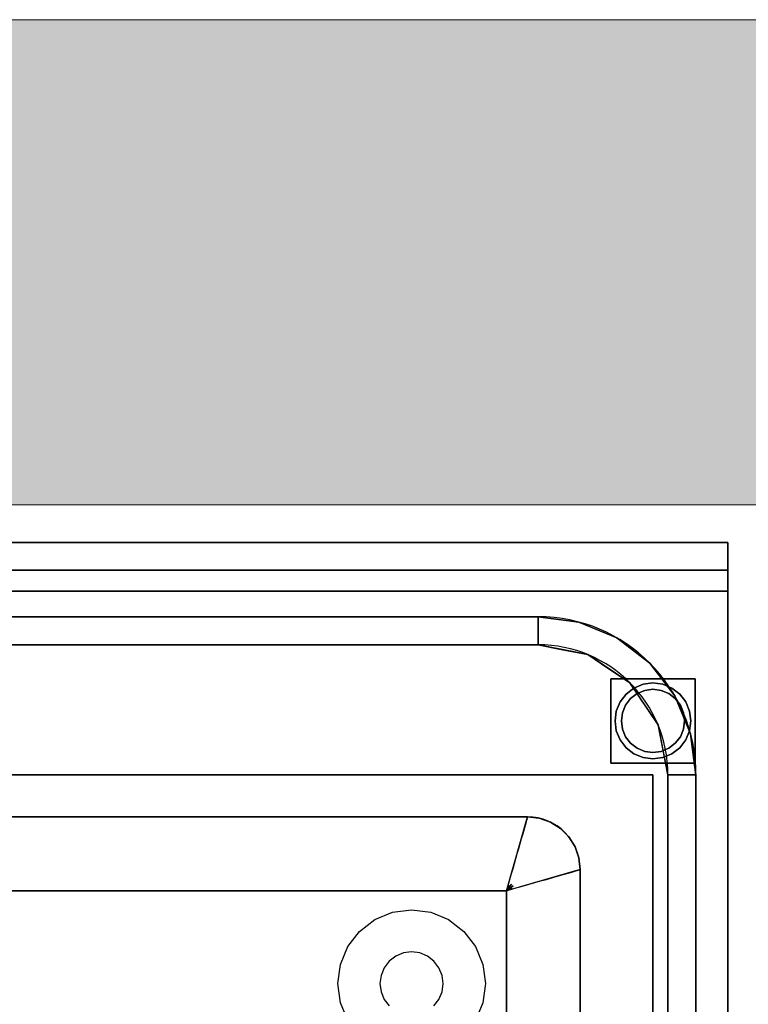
# Model space of a CAD drawing. Extents: x 3940905 to 4145695, y 925352 to 1109797.
# Tile 298 of 656: x 3980240 to 3980586, y 1101842 to 1102308. Entities that reach past the tile are written whole.
import ezdxf

# ---------------------------------------------------------------- set-up
doc = ezdxf.new("R2010")
doc.units = 0
doc.header["$LTSCALE"] = 750
doc.header["$MEASUREMENT"] = 0
for name, color, linetype, lineweight in [('CKD Equipments', 252, 'CONTINUOUS', 0), ('HATCH', 7, 'CONTINUOUS', 0), ('wall', 7, 'CONTINUOUS', 25)]:
    doc.layers.add(name, color=color, linetype=linetype, lineweight=lineweight)

msp = doc.modelspace()

# ---------------------------------------------------------------- hatches: boundary and pattern name
at = {"layer": 'HATCH'}
h = msp.add_hatch(color=8, dxfattribs=at)
h.dxf.hatch_style = 1
h.paths.add_polyline_path([(3989564.19, 1102308.44), (3976969.19, 1102308.44), (3976969.19, 1088263.44), (3976839.19, 1088263.44), (3976839.19, 1074300.44), (3977002.19, 1074300.44), (3977002.19, 1067776.41), (3977459.19, 1067776.41), (3977459.19, 1072350.44), (3977459.19, 1074463.44), (3977069.19, 1074463.44), (3977069.19, 1088033.46), (3977194.19, 1088033.43), (3977194.19, 1102078.44), (3989564.19, 1102078.44)])

# ---------------------------------------------------------------- linework, layer by layer
at = {"layer": 'CKD Equipments', "color": 4, "lineweight": -2, "ltscale": 0.2}
for p, q in [((3979576.07, 1102060.53), (3980576.07, 1102060.53)), ((3980576.07, 1102060.53), (3980576.07, 1101360.53)), ((3979576.07, 1102047.53), (3980576.07, 1102047.53)), ((3979666.07, 1102025.41), (3980486.07, 1102025.41)), ((3980486.07, 1102012.13), (3979666.07, 1102012.13)), ((3980547.68, 1101450.53), (3980547.68, 1101950.53)), ((3980560.96, 1101950.53), (3980560.96, 1101450.53)), ((3979671.07, 1101930.53), (3980481.07, 1101930.53)), ((3980506.07, 1101905.53), (3980506.07, 1101455.53)), ((3980471.07, 1101895.53), (3979681.07, 1101895.53)), ((3980471.07, 1101465.53), (3980471.07, 1101895.53))]:
    msp.add_line(p, q, dxfattribs=at)
for centre, radius in [((3980486.07, 1101950.53), 74.89), ((3980486.07, 1101950.53), 61.61), ((3980481.07, 1101905.53), 25)]:
    msp.add_arc(centre, radius, 0, 90, dxfattribs=at)
for points, invisible_edges in [([(3980076.07, 1101991.03, 850), (3980072.19, 1101990.52, 850), (3979576.07, 1102060.53, 850), (3980576.07, 1102060.53, 850)], 10), ([(3980576.07, 1102060.53, 850), (3980079.95, 1101990.52, 850), (3980076.07, 1101991.03, 850)], 13), ([(3980083.57, 1101989.02, 850), (3980079.95, 1101990.52, 850), (3980576.07, 1102060.53, 850)], 14), ([(3980086.68, 1101986.63, 850), (3980083.57, 1101989.02, 850), (3980576.07, 1102060.53, 850)], 14), ([(3980089.06, 1101983.53, 850), (3980086.68, 1101986.63, 850), (3980576.07, 1102060.53, 850)], 14), ([(3980089.06, 1101983.53, 850), (3980576.07, 1102060.53, 850), (3980540.57, 1101950.53, 850), (3980090.56, 1101979.91, 850)], 7), ([(3980576.07, 1101360.53, 850), (3980540.57, 1101396.03, 850), (3980540.57, 1101950.53, 850), (3980576.07, 1102060.53, 850)], 5), ([(3980576.07, 1102046.19, 905), (3980576.07, 1102044.6, 902.93), (3980576.07, 1102060.53, 850)], 14), ([(3980576.07, 1102047.19, 907.41), (3980576.07, 1102046.19, 905), (3980576.07, 1102060.53, 850)], 14), ([(3980576.07, 1102060.53, 1000), (3980576.07, 1102047.53, 1000), (3980576.07, 1102047.53, 910), (3980576.07, 1102060.53, 850)], 4), ([(3980576.07, 1102047.53, 910), (3980576.07, 1102047.19, 907.41), (3980576.07, 1102060.53, 850)], 14), ([(3980576.07, 1102037.53, 900), (3980576.07, 1101360.53, 900), (3980576.07, 1101360.53, 850), (3980576.07, 1102060.53, 850)], 8), ([(3980576.07, 1102042.53, 901.34), (3980576.07, 1102040.12, 900.34), (3980576.07, 1102060.53, 850)], 14), ([(3980576.07, 1102060.53, 850), (3980576.07, 1102040.12, 900.34), (3980576.07, 1102037.53, 900)], 13), ([(3980576.07, 1102042.53, 901.34), (3980576.07, 1102060.53, 850), (3980576.07, 1102044.6, 902.93)], 3), ([(3980576.07, 1102047.19, 907.41), (3980576.07, 1102047.53, 910), (3979576.07, 1102047.53, 910), (3979576.07, 1102047.19, 907.41)], 8), ([(3979576.07, 1102046.19, 905), (3980576.07, 1102046.19, 905), (3980576.07, 1102047.19, 907.41), (3979576.07, 1102047.19, 907.41)], 5), ([(3980576.07, 1102046.19, 905), (3979576.07, 1102046.19, 905), (3979576.07, 1102044.6, 902.93), (3980576.07, 1102044.6, 902.93)], 5), ([(3980576.07, 1102044.6, 902.93), (3979576.07, 1102044.6, 902.93), (3979576.07, 1102042.53, 901.34), (3980576.07, 1102042.53, 901.34)], 5), ([(3979576.07, 1102040.12, 900.34), (3980576.07, 1102040.12, 900.34), (3980576.07, 1102042.53, 901.34), (3979576.07, 1102042.53, 901.34)], 5), ([(3979576.07, 1102037.53, 900), (3980576.07, 1102037.53, 900), (3980576.07, 1102040.12, 900.34), (3979576.07, 1102040.12, 900.34)], 4), ([(3979666.07, 1102025.41, 900), (3980486.07, 1102025.41, 900), (3980576.07, 1102037.53, 900), (3979576.07, 1102037.53, 900)], 10), ([(3980486.07, 1102025.41, 900), (3980505.45, 1102022.86, 900), (3980576.07, 1102037.53, 900)], 14), ([(3980505.45, 1102022.86, 900), (3980523.51, 1102015.38, 900), (3980576.07, 1102037.53, 900)], 14), ([(3980523.51, 1102015.38, 900), (3980539.02, 1102003.48, 900), (3980576.07, 1102037.53, 900)], 14), ([(3980550.93, 1101987.97, 900), (3980576.07, 1102037.53, 900), (3980539.02, 1102003.48, 900)], 3), ([(3980576.07, 1102037.53, 900), (3980550.93, 1101987.97, 900), (3980558.41, 1101969.91, 900)], 13), ([(3980558.41, 1101969.91, 900), (3980560.96, 1101950.53, 900), (3980576.07, 1102037.53, 900)], 14), ([(3980576.07, 1102037.53, 900), (3980560.96, 1101950.53, 900), (3980560.96, 1101450.53, 900), (3980576.07, 1101360.53, 900)], 5), ([(3980497.86, 1102009.79, 890), (3980486.07, 1102025.41, 900), (3980486.07, 1102012.13, 890)], 1), ([(3980497.86, 1102009.79, 890), (3980505.45, 1102022.86, 900), (3980486.07, 1102025.41, 900)], 13), ([(3980497.86, 1102009.79, 890), (3980509.65, 1102007.44, 890), (3980505.45, 1102022.86, 900)], 14), ([(3980523.51, 1102015.38, 900), (3980505.45, 1102022.86, 900), (3980509.65, 1102007.44, 890)], 14), ([(3980523.51, 1102015.38, 900), (3980509.65, 1102007.44, 890), (3980519.64, 1102000.77, 890)], 13), ([(3980523.51, 1102015.38, 900), (3980519.64, 1102000.77, 890), (3980539.02, 1102003.48, 900)], 3), ([(3980076.07, 1101991.03, 890), (3980079.95, 1101990.52, 890), (3980486.07, 1102012.13, 890), (3979666.07, 1102012.13, 890)], 10), ([(3980486.07, 1102012.13, 890), (3980079.95, 1101990.52, 890), (3980083.57, 1101989.02, 890)], 13), ([(3980486.07, 1102012.13, 890), (3980083.57, 1101989.02, 890), (3980086.68, 1101986.63, 890)], 13), ([(3980486.07, 1102012.13, 890), (3980086.68, 1101986.63, 890), (3980089.06, 1101983.53, 890)], 13), ([(3980089.06, 1101983.53, 890), (3980090.56, 1101979.91, 890), (3980486.07, 1102012.13, 890)], 14), ([(3980486.07, 1102012.13, 890), (3980090.56, 1101979.91, 890), (3980091.07, 1101976.03, 890), (3980481.07, 1101930.53, 890)], 13), ([(3980486.07, 1102012.13, 890), (3980481.07, 1101930.53, 890), (3980486.64, 1101929.9, 890), (3980509.65, 1102007.44, 890)], 5), ([(3980509.65, 1102007.44, 890), (3980486.64, 1101929.9, 890), (3980529.63, 1101994.09, 890)], 3), ([(3980529.63, 1101994.09, 890), (3980539.02, 1102003.48, 900), (3980519.64, 1102000.77, 890)], 3), ([(3980536.31, 1101984.1, 890), (3980539.02, 1102003.48, 900), (3980529.63, 1101994.09, 890)], 3), ([(3980539.02, 1102003.48, 900), (3980536.31, 1101984.1, 890), (3980550.93, 1101987.97, 900)], 3), ([(3980491.92, 1101928.05, 890), (3980542.99, 1101974.1, 890), (3980529.63, 1101994.09, 890), (3980486.64, 1101929.9, 890)], 5), ([(3980557.96, 1101980.69, 5), (3980540.57, 1101994.03, 5), (3980535.91, 1101993.41, 5), (3980524.98, 1101985.03, 5)], 13), ([(3980553.3, 1101988.75, 0), (3980556.16, 1101985.03, 0), (3980524.98, 1101985.03, 0), (3980540.57, 1101994.03, 0)], 14), ([(3980524.98, 1101985.03, 0), (3980535.91, 1101993.41, 0), (3980540.57, 1101994.03, 0)], 13), ([(3980540.57, 1101994.03, 0), (3980535.91, 1101993.41, 0), (3980535.91, 1101993.41, 5), (3980540.57, 1101994.03, 5)], 10), ([(3980557.96, 1101980.69, 5), (3980556.16, 1101985.03, 5), (3980553.3, 1101988.75, 5), (3980540.57, 1101994.03, 5)], 12), ([(3980549.57, 1101991.62, 5), (3980545.23, 1101993.41, 5), (3980540.57, 1101994.03, 5), (3980553.3, 1101988.75, 5)], 4), ([(3980540.57, 1101994.03, 0), (3980545.23, 1101993.41, 0), (3980549.57, 1101991.62, 0), (3980553.3, 1101988.75, 0)], 8), ([(3980540.57, 1101994.03, 5), (3980545.23, 1101993.41, 5), (3980545.23, 1101993.41, 0), (3980540.57, 1101994.03, 0)], 10), ([(3980535.91, 1101993.41, 5), (3980531.57, 1101991.62, 5), (3980527.84, 1101988.75, 5), (3980524.98, 1101985.03, 5)], 8), ([(3980527.84, 1101988.75, 0), (3980531.57, 1101991.62, 0), (3980535.91, 1101993.41, 0), (3980524.98, 1101985.03, 0)], 4), ([(3980525.57, 1101976.03, 5), (3980526.08, 1101979.91, 5), (3980527.58, 1101983.53, 5), (3980540.57, 1101991.03, 5)], 12), ([(3980533.07, 1101989.02, 5), (3980536.69, 1101990.52, 5), (3980540.57, 1101991.03, 5), (3980527.58, 1101983.53, 5)], 12), ([(3980531.57, 1101991.62, 0), (3980527.84, 1101988.75, 0), (3980527.84, 1101988.75, 5), (3980531.57, 1101991.62, 5)], 10), ([(3980535.91, 1101993.41, 0), (3980531.57, 1101991.62, 0), (3980531.57, 1101991.62, 5), (3980535.91, 1101993.41, 5)], 10), ([(3980536.69, 1101990.52, 75), (3980533.07, 1101989.02, 75), (3980540.57, 1101991.03, 75)], 2), ([(3980536.69, 1101990.52, 75), (3980536.69, 1101990.52, 5), (3980533.07, 1101989.02, 5), (3980533.07, 1101989.02, 75)], 5), ([(3980536.69, 1101990.52, 5), (3980536.69, 1101990.52, 75), (3980540.57, 1101991.03, 75), (3980540.57, 1101991.03, 5)], 5), ([(3980544.45, 1101990.52, 75), (3980540.57, 1101991.03, 75), (3980551.18, 1101986.63, 75), (3980548.07, 1101989.02, 75)], 2), ([(3980551.18, 1101986.63, 5), (3980540.57, 1101991.03, 5), (3980544.45, 1101990.52, 5), (3980548.07, 1101989.02, 5)], 1), ([(3980544.45, 1101990.52, 75), (3980544.45, 1101990.52, 5), (3980540.57, 1101991.03, 5), (3980540.57, 1101991.03, 75)], 5), ([(3980548.07, 1101989.02, 75), (3980548.07, 1101989.02, 5), (3980544.45, 1101990.52, 5), (3980544.45, 1101990.52, 75)], 5), ([(3980549.57, 1101991.62, 0), (3980545.23, 1101993.41, 0), (3980545.23, 1101993.41, 5), (3980549.57, 1101991.62, 5)], 10), ([(3980553.3, 1101988.75, 0), (3980549.57, 1101991.62, 0), (3980549.57, 1101991.62, 5), (3980553.3, 1101988.75, 5)], 10), ([(3980524.98, 1101985.03, 5), (3980523.18, 1101980.69, 5), (3980522.57, 1101976.03, 5), (3980557.96, 1101980.69, 5)], 12), ([(3980524.98, 1101985.03, 0), (3980556.16, 1101985.03, 0), (3980523.18, 1101971.37, 0), (3980522.57, 1101976.03, 0)], 11), ([(3980524.98, 1101985.03, 0), (3980522.57, 1101976.03, 0), (3980523.18, 1101980.69, 0)], 1), ([(3980523.18, 1101971.37, 0), (3980556.16, 1101985.03, 0), (3980557.96, 1101980.69, 0), (3980557.96, 1101971.37, 0)], 13), ([(3980524.98, 1101985.03, 0), (3980523.18, 1101980.69, 0), (3980523.18, 1101980.69, 5), (3980524.98, 1101985.03, 5)], 10), ([(3980527.84, 1101988.75, 0), (3980524.98, 1101985.03, 0), (3980524.98, 1101985.03, 5), (3980527.84, 1101988.75, 5)], 10), ([(3980555.06, 1101979.91, 75), (3980553.56, 1101983.53, 75), (3980551.18, 1101986.63, 75), (3980525.57, 1101976.03, 75)], 12), ([(3980527.58, 1101983.53, 75), (3980526.08, 1101979.91, 75), (3980525.57, 1101976.03, 75), (3980551.18, 1101986.63, 75)], 12), ([(3980527.58, 1101983.53, 75), (3980533.07, 1101989.02, 75), (3980529.96, 1101986.63, 75)], 1), ([(3980533.07, 1101989.02, 5), (3980527.58, 1101983.53, 5), (3980529.96, 1101986.63, 5)], 1), ([(3980529.96, 1101986.63, 75), (3980529.96, 1101986.63, 5), (3980527.58, 1101983.53, 5), (3980527.58, 1101983.53, 75)], 5), ([(3980533.07, 1101989.02, 75), (3980533.07, 1101989.02, 5), (3980529.96, 1101986.63, 5), (3980529.96, 1101986.63, 75)], 5), ([(3980536.31, 1101984.1, 890), (3980542.99, 1101974.1, 890), (3980550.93, 1101987.97, 900)], 14), ([(3980542.99, 1101974.1, 890), (3980558.41, 1101969.91, 900), (3980550.93, 1101987.97, 900)], 13), ([(3980551.18, 1101986.63, 75), (3980551.18, 1101986.63, 5), (3980548.07, 1101989.02, 5), (3980548.07, 1101989.02, 75)], 5), ([(3980551.18, 1101986.63, 5), (3980553.56, 1101983.53, 5), (3980555.06, 1101979.91, 5)], 12), ([(3980551.18, 1101986.63, 75), (3980553.56, 1101983.53, 75), (3980553.56, 1101983.53, 5), (3980551.18, 1101986.63, 5)], 10), ([(3980556.16, 1101985.03, 0), (3980553.3, 1101988.75, 0), (3980553.3, 1101988.75, 5), (3980556.16, 1101985.03, 5)], 10), ([(3980557.96, 1101980.69, 0), (3980556.16, 1101985.03, 0), (3980556.16, 1101985.03, 5), (3980557.96, 1101980.69, 5)], 10), ([(3980090.56, 1101979.91, 850), (3980540.57, 1101950.53, 850), (3980091.07, 1101976.03, 850)], 3), ([(3980522.57, 1101976.03, 5), (3980557.96, 1101971.37, 5), (3980558.57, 1101976.03, 5), (3980557.96, 1101980.69, 5)], 9), ([(3980522.57, 1101976.03, 5), (3980523.18, 1101980.69, 5), (3980523.18, 1101980.69, 0), (3980522.57, 1101976.03, 0)], 2), ([(3980525.57, 1101976.03, 75), (3980526.08, 1101972.14, 75), (3980527.58, 1101968.53, 75), (3980555.06, 1101979.91, 75)], 12), ([(3980527.58, 1101968.53, 5), (3980525.57, 1101976.03, 5), (3980555.06, 1101979.91, 5), (3980529.96, 1101965.42, 5)], 7), ([(3980526.08, 1101979.91, 75), (3980526.08, 1101979.91, 5), (3980525.57, 1101976.03, 5), (3980525.57, 1101976.03, 75)], 1), ([(3980527.58, 1101983.53, 75), (3980527.58, 1101983.53, 5), (3980526.08, 1101979.91, 5), (3980526.08, 1101979.91, 75)], 5), ([(3980555.06, 1101979.91, 75), (3980527.58, 1101968.53, 75), (3980529.96, 1101965.42, 75), (3980555.57, 1101976.03, 75)], 5), ([(3980553.56, 1101983.53, 5), (3980553.56, 1101983.53, 75), (3980555.06, 1101979.91, 75), (3980555.06, 1101979.91, 5)], 5), ([(3980555.57, 1101976.03, 5), (3980555.06, 1101972.14, 5), (3980555.06, 1101979.91, 5)], 2), ([(3980555.57, 1101976.03, 5), (3980555.06, 1101979.91, 5), (3980555.06, 1101979.91, 75), (3980555.57, 1101976.03, 75)], 2), ([(3980557.96, 1101971.37, 0), (3980557.96, 1101980.69, 0), (3980558.57, 1101976.03, 0)], 1), ([(3980558.57, 1101976.03, 0), (3980557.96, 1101980.69, 0), (3980557.96, 1101980.69, 5), (3980558.57, 1101976.03, 5)], 2), ([(3980091.07, 1101976.03, 850), (3980540.57, 1101950.53, 850), (3980090.56, 1101972.14, 850)], 3), ([(3980091.07, 1101976.03, 890), (3980090.56, 1101972.14, 890), (3980481.07, 1101930.53, 890)], 14), ([(3980557.96, 1101971.37, 5), (3980522.57, 1101976.03, 5), (3980523.18, 1101971.37, 5), (3980531.57, 1101960.44, 5)], 13), ([(3980522.57, 1101976.03, 0), (3980523.18, 1101971.37, 0), (3980523.18, 1101971.37, 5), (3980522.57, 1101976.03, 5)], 2), ([(3980526.08, 1101972.14, 5), (3980525.57, 1101976.03, 5), (3980527.58, 1101968.53, 5)], 2), ([(3980525.57, 1101976.03, 75), (3980525.57, 1101976.03, 5), (3980526.08, 1101972.14, 5), (3980526.08, 1101972.14, 75)], 4), ([(3980529.96, 1101965.42, 75), (3980544.45, 1101961.54, 75), (3980548.07, 1101963.04, 75), (3980555.57, 1101976.03, 75)], 13), ([(3980555.06, 1101972.14, 75), (3980555.57, 1101976.03, 75), (3980548.07, 1101963.04, 75), (3980553.56, 1101968.53, 75)], 6), ([(3980555.06, 1101972.14, 75), (3980555.06, 1101972.14, 5), (3980555.57, 1101976.03, 5), (3980555.57, 1101976.03, 75)], 1), ([(3980558.57, 1101976.03, 5), (3980557.96, 1101971.37, 5), (3980557.96, 1101971.37, 0), (3980558.57, 1101976.03, 0)], 2), ([(3980540.57, 1101950.53, 850), (3980089.06, 1101968.53, 850), (3980090.56, 1101972.14, 850)], 13), ([(3980481.07, 1101930.53, 890), (3980090.56, 1101972.14, 890), (3980089.06, 1101968.53, 890)], 13), ([(3980542.99, 1101974.1, 890), (3980491.92, 1101928.05, 890), (3980496.66, 1101925.07, 890), (3980547.68, 1101950.53, 890)], 5), ([(3980524.98, 1101967.03, 5), (3980527.84, 1101963.3, 5), (3980531.57, 1101960.44, 5), (3980523.18, 1101971.37, 5)], 4), ([(3980549.57, 1101960.44, 0), (3980523.18, 1101971.37, 0), (3980557.96, 1101971.37, 0), (3980553.3, 1101963.3, 0)], 7), ([(3980523.18, 1101971.37, 0), (3980549.57, 1101960.44, 0), (3980545.23, 1101958.64, 0), (3980531.57, 1101960.44, 0)], 13), ([(3980531.57, 1101960.44, 0), (3980527.84, 1101963.3, 0), (3980524.98, 1101967.03, 0), (3980523.18, 1101971.37, 0)], 8), ([(3980523.18, 1101971.37, 0), (3980524.98, 1101967.03, 0), (3980524.98, 1101967.03, 5), (3980523.18, 1101971.37, 5)], 10), ([(3980526.08, 1101972.14, 75), (3980526.08, 1101972.14, 5), (3980527.58, 1101968.53, 5), (3980527.58, 1101968.53, 75)], 5), ([(3980531.57, 1101960.44, 5), (3980545.23, 1101958.64, 5), (3980549.57, 1101960.44, 5), (3980557.96, 1101971.37, 5)], 13), ([(3980558.41, 1101969.91, 900), (3980542.99, 1101974.1, 890), (3980545.33, 1101962.31, 890)], 13), ([(3980548.07, 1101963.04, 5), (3980544.45, 1101961.54, 5), (3980555.06, 1101972.14, 5), (3980551.18, 1101965.42, 5)], 6), ([(3980557.96, 1101971.37, 5), (3980549.57, 1101960.44, 5), (3980553.3, 1101963.3, 5), (3980556.16, 1101967.03, 5)], 1), ([(3980551.18, 1101965.42, 5), (3980555.06, 1101972.14, 5), (3980553.56, 1101968.53, 5)], 1), ([(3980553.3, 1101963.3, 0), (3980557.96, 1101971.37, 0), (3980556.16, 1101967.03, 0)], 1), ([(3980553.56, 1101968.53, 75), (3980553.56, 1101968.53, 5), (3980555.06, 1101972.14, 5), (3980555.06, 1101972.14, 75)], 5), ([(3980556.16, 1101967.03, 0), (3980557.96, 1101971.37, 0), (3980557.96, 1101971.37, 5), (3980556.16, 1101967.03, 5)], 10), ([(3980086.68, 1101965.42, 850), (3980089.06, 1101968.53, 850), (3980540.57, 1101950.53, 850)], 14), ([(3980481.07, 1101930.53, 890), (3980089.06, 1101968.53, 890), (3980086.68, 1101965.42, 890)], 13), ([(3980524.98, 1101967.03, 0), (3980527.84, 1101963.3, 0), (3980527.84, 1101963.3, 5), (3980524.98, 1101967.03, 5)], 10), ([(3980527.58, 1101968.53, 75), (3980527.58, 1101968.53, 5), (3980529.96, 1101965.42, 5), (3980529.96, 1101965.42, 75)], 5), ([(3980558.41, 1101969.91, 900), (3980545.33, 1101962.31, 890), (3980560.96, 1101950.53, 900)], 3), ([(3980553.56, 1101968.53, 75), (3980548.07, 1101963.04, 75), (3980551.18, 1101965.42, 75)], 1), ([(3980551.18, 1101965.42, 75), (3980551.18, 1101965.42, 5), (3980553.56, 1101968.53, 5), (3980553.56, 1101968.53, 75)], 5), ([(3980553.3, 1101963.3, 0), (3980556.16, 1101967.03, 0), (3980556.16, 1101967.03, 5), (3980553.3, 1101963.3, 5)], 10), ([(3980076.07, 1101961.03, 850), (3980079.95, 1101961.54, 850), (3980540.57, 1101950.53, 850), (3979611.57, 1101950.53, 850)], 10), ([(3980079.95, 1101961.54, 890), (3980076.07, 1101961.03, 890), (3980481.07, 1101930.53, 890)], 14), ([(3980083.57, 1101963.04, 850), (3980540.57, 1101950.53, 850), (3980079.95, 1101961.54, 850)], 3), ([(3980083.57, 1101963.04, 890), (3980079.95, 1101961.54, 890), (3980481.07, 1101930.53, 890)], 14), ([(3980083.57, 1101963.04, 850), (3980086.68, 1101965.42, 850), (3980540.57, 1101950.53, 850)], 14), ([(3980083.57, 1101963.04, 890), (3980481.07, 1101930.53, 890), (3980086.68, 1101965.42, 890)], 3), ([(3980527.84, 1101963.3, 0), (3980531.57, 1101960.44, 0), (3980531.57, 1101960.44, 5), (3980527.84, 1101963.3, 5)], 10), ([(3980533.07, 1101963.04, 75), (3980536.69, 1101961.54, 75), (3980540.57, 1101961.03, 75), (3980529.96, 1101965.42, 75)], 4), ([(3980544.45, 1101961.54, 75), (3980529.96, 1101965.42, 75), (3980540.57, 1101961.03, 75)], 3), ([(3980540.57, 1101961.03, 5), (3980536.69, 1101961.54, 5), (3980533.07, 1101963.04, 5), (3980529.96, 1101965.42, 5)], 8), ([(3980540.57, 1101961.03, 5), (3980529.96, 1101965.42, 5), (3980544.45, 1101961.54, 5)], 3), ([(3980529.96, 1101965.42, 75), (3980529.96, 1101965.42, 5), (3980533.07, 1101963.04, 5), (3980533.07, 1101963.04, 75)], 5), ([(3980533.07, 1101963.04, 75), (3980533.07, 1101963.04, 5), (3980536.69, 1101961.54, 5), (3980536.69, 1101961.54, 75)], 5), ([(3980536.69, 1101961.54, 75), (3980536.69, 1101961.54, 5), (3980540.57, 1101961.03, 5), (3980540.57, 1101961.03, 75)], 5), ([(3980544.45, 1101961.54, 5), (3980544.45, 1101961.54, 75), (3980540.57, 1101961.03, 75), (3980540.57, 1101961.03, 5)], 5), ([(3980544.45, 1101961.54, 75), (3980544.45, 1101961.54, 5), (3980548.07, 1101963.04, 5), (3980548.07, 1101963.04, 75)], 5), ([(3980547.68, 1101950.53, 890), (3980560.96, 1101950.53, 900), (3980545.33, 1101962.31, 890)], 2), ([(3980548.07, 1101963.04, 75), (3980548.07, 1101963.04, 5), (3980551.18, 1101965.42, 5), (3980551.18, 1101965.42, 75)], 5), ([(3980549.57, 1101960.44, 0), (3980553.3, 1101963.3, 0), (3980553.3, 1101963.3, 5), (3980549.57, 1101960.44, 5)], 10), ([(3979671.07, 1101930.53, 890), (3980481.07, 1101930.53, 890), (3980076.07, 1101961.03, 890)], 14), ([(3980531.57, 1101960.44, 5), (3980535.91, 1101958.64, 5), (3980540.57, 1101958.03, 5), (3980545.23, 1101958.64, 5)], 8), ([(3980540.57, 1101958.03, 0), (3980535.91, 1101958.64, 0), (3980531.57, 1101960.44, 0), (3980545.23, 1101958.64, 0)], 4), ([(3980531.57, 1101960.44, 0), (3980535.91, 1101958.64, 0), (3980535.91, 1101958.64, 5), (3980531.57, 1101960.44, 5)], 10), ([(3980540.57, 1101958.03, 5), (3980535.91, 1101958.64, 5), (3980535.91, 1101958.64, 0), (3980540.57, 1101958.03, 0)], 10), ([(3980540.57, 1101958.03, 0), (3980545.23, 1101958.64, 0), (3980545.23, 1101958.64, 5), (3980540.57, 1101958.03, 5)], 10), ([(3980545.23, 1101958.64, 0), (3980549.57, 1101960.44, 0), (3980549.57, 1101960.44, 5), (3980545.23, 1101958.64, 5)], 10), ([(3979611.57, 1101950.53, 480), (3980411.58, 1101855.41, 480), (3980411.07, 1101851.53, 480)], 13), ([(3980411.58, 1101855.41, 480), (3979611.57, 1101950.53, 480), (3980413.08, 1101859.03, 480)], 3), ([(3979611.57, 1101950.53, 480), (3980411.07, 1101851.53, 480), (3980411.58, 1101847.64, 480)], 13), ([(3980415.46, 1101862.13, 480), (3980413.08, 1101859.03, 480), (3979611.57, 1101950.53, 480)], 14), ([(3980418.57, 1101864.52, 480), (3980415.46, 1101862.13, 480), (3979611.57, 1101950.53, 480), (3980540.57, 1101950.53, 480)], 10), ([(3980411.58, 1101847.64, 480), (3980413.08, 1101844.03, 480), (3979611.57, 1101396.03, 480), (3979611.57, 1101950.53, 480)], 10), ([(3980540.57, 1101950.53, 480), (3980422.19, 1101866.02, 480), (3980418.57, 1101864.52, 480)], 13), ([(3980426.07, 1101866.53, 480), (3980422.19, 1101866.02, 480), (3980540.57, 1101950.53, 480)], 14), ([(3980429.95, 1101866.02, 480), (3980426.07, 1101866.53, 480), (3980540.57, 1101950.53, 480)], 14), ([(3980433.57, 1101864.52, 480), (3980429.95, 1101866.02, 480), (3980540.57, 1101950.53, 480)], 14), ([(3980540.57, 1101950.53, 480), (3980436.68, 1101862.13, 480), (3980433.57, 1101864.52, 480)], 13), ([(3980436.68, 1101862.13, 480), (3980540.57, 1101950.53, 480), (3980439.06, 1101859.03, 480)], 3), ([(3980540.57, 1101396.03, 480), (3980436.68, 1101840.92, 480), (3980439.06, 1101844.03, 480), (3980540.57, 1101950.53, 480)], 5), ([(3980440.56, 1101855.41, 480), (3980439.06, 1101859.03, 480), (3980540.57, 1101950.53, 480)], 14), ([(3980439.06, 1101844.03, 480), (3980440.56, 1101847.64, 480), (3980540.57, 1101950.53, 480)], 14), ([(3980540.57, 1101950.53, 480), (3980441.07, 1101851.53, 480), (3980440.56, 1101855.41, 480)], 13), ([(3980441.07, 1101851.53, 480), (3980540.57, 1101950.53, 480), (3980440.56, 1101847.64, 480)], 3), ([(3980547.68, 1101950.53, 890), (3980496.66, 1101925.07, 890), (3980500.62, 1101921.11, 890)], 13), ([(3980547.68, 1101950.53, 890), (3980500.62, 1101921.11, 890), (3980503.6, 1101916.37, 890)], 13), ([(3980547.68, 1101950.53, 890), (3980503.6, 1101916.37, 890), (3980505.45, 1101911.09, 890)], 13), ([(3980547.68, 1101950.53, 890), (3980505.45, 1101911.09, 890), (3980506.07, 1101905.53, 890), (3980547.68, 1101450.53, 890)], 5), ([(3980481.07, 1101930.53, 890), (3980479.92, 1101926.51, 847.5), (3980486.41, 1101927.1, 862.4)], 14), ([(3980486.41, 1101927.1, 862.4), (3980486.64, 1101929.9, 890), (3980481.07, 1101930.53, 890)], 13), ([(3980486.64, 1101929.9, 890), (3980486.41, 1101927.1, 862.4), (3980491.92, 1101928.05, 890)], 3), ([(3980478.77, 1101922.49, 805), (3980486.6, 1101922.53, 820.31), (3980479.92, 1101926.51, 847.5)], 3), ([(3980491.92, 1101928.05, 890), (3980492.03, 1101923.56, 852.75), (3980496.66, 1101925.07, 890)], 3), ([(3980499.1, 1101916.48, 852.75), (3980500.62, 1101921.11, 890), (3980496.66, 1101925.07, 890)], 13), ([(3980484.43, 1101916.06, 754.46), (3980478.1, 1101920.12, 780), (3980477.42, 1101917.76, 755)], 13), ([(3980486.18, 1101918.02, 778.87), (3980478.77, 1101922.49, 805), (3980478.1, 1101920.12, 780)], 13), ([(3980500.62, 1101921.11, 890), (3980499.1, 1101916.48, 852.75), (3980503.6, 1101916.37, 890)], 3), ([(3980476.75, 1101915.39, 730), (3980476.07, 1101913.03, 705), (3980483.23, 1101913.82, 730)], 14), ([(3980476.75, 1101915.39, 730), (3980484.43, 1101916.06, 754.46), (3980477.42, 1101917.76, 755)], 3), ([(3980505.45, 1101911.09, 890), (3980503.6, 1101916.37, 890), (3980502.65, 1101910.86, 862.41)], 14), ([(3980474.72, 1101908.3, 655), (3980477.52, 1101907.79, 654.42), (3980475.4, 1101910.66, 680)], 3), ([(3980480.2, 1101910.96, 692.53), (3980476.07, 1101913.03, 705), (3980475.4, 1101910.66, 680)], 13), ([(3980498.03, 1101903.23, 805), (3980502.05, 1101904.38, 847.5), (3980498.08, 1101911.05, 820.32)], 14), ([(3980502.65, 1101910.86, 862.41), (3980502.05, 1101904.38, 847.5), (3980506.07, 1101905.53, 890)], 13), ([(3980502.65, 1101910.86, 862.41), (3980506.07, 1101905.53, 890), (3980505.45, 1101911.09, 890)], 13), ([(3980474.04, 1101905.93, 630), (3980473.37, 1101903.57, 605), (3980477.39, 1101905.13, 630)], 14), ([(3980474.72, 1101908.3, 655), (3980474.04, 1101905.93, 630), (3980477.52, 1101907.79, 654.42)], 14), ([(3980494.01, 1101902.08, 762.5), (3980492.47, 1101906.23, 752.86), (3980489.99, 1101900.93, 720)], 3), ([(3980495.28, 1101906.89, 781.54), (3980494.01, 1101902.08, 762.5), (3980498.03, 1101903.23, 805)], 13), ([(3980506.07, 1101905.53, 890), (3980506.07, 1101455.53, 890), (3980547.68, 1101450.53, 890)], 14), ([(3980473.37, 1101903.57, 605), (3980472.22, 1101899.55, 562.5), (3980474.67, 1101901.79, 589.69)], 14), ([(3980484.55, 1101899.38, 662.5), (3980482.88, 1101901.29, 648.13), (3980481.83, 1101898.6, 633.75)], 3), ([(3980486.07, 1101903.71, 685.26), (3980484.55, 1101899.38, 662.5), (3980487.27, 1101900.16, 691.25)], 13), ([(3980489.99, 1101900.93, 720), (3980490.02, 1101904.92, 725.94), (3980487.27, 1101900.16, 691.25)], 3), ([(3980472.31, 1101898.07, 547.6), (3980472.22, 1101899.55, 562.5), (3980471.07, 1101895.53, 520)], 1), ([(3980473.42, 1101898.67, 557.25), (3980471.07, 1101895.53, 520), (3980474.21, 1101897.87, 557.25)], 12), ([(3980473.42, 1101898.67, 557.25), (3980472.31, 1101898.07, 547.6), (3980471.07, 1101895.53, 520)], 1), ([(3980473.62, 1101896.76, 547.6), (3980474.21, 1101897.87, 557.25), (3980471.07, 1101895.53, 520)], 1), ([(3980471.07, 1101895.53, 520), (3980475.09, 1101896.68, 562.5), (3980473.62, 1101896.76, 547.6)], 2), ([(3980479.11, 1101897.82, 605), (3980477.34, 1101899.13, 589.69), (3980475.09, 1101896.68, 562.5)], 3), ([(3980480.22, 1101900.27, 620.06), (3980479.11, 1101897.82, 605), (3980481.83, 1101898.6, 633.75)], 13), ([(3980391.07, 1101851.53, 520), (3980392.26, 1101860.59, 520), (3979681.07, 1101895.53, 520)], 14), ([(3980395.76, 1101869.03, 520), (3979681.07, 1101895.53, 520), (3980392.26, 1101860.59, 520)], 3), ([(3980392.26, 1101842.47, 520), (3980391.07, 1101851.53, 520), (3979681.07, 1101895.53, 520)], 14), ([(3979681.07, 1101895.53, 520), (3980408.57, 1101881.84, 520), (3980417.01, 1101885.33, 520)], 13), ([(3979681.07, 1101895.53, 520), (3980395.76, 1101869.03, 520), (3980401.32, 1101876.28, 520)], 13), ([(3979681.07, 1101895.53, 520), (3980401.32, 1101876.28, 520), (3980408.57, 1101881.84, 520)], 13), ([(3980471.07, 1101895.53, 520), (3979681.07, 1101895.53, 520), (3980417.01, 1101885.33, 520), (3980426.07, 1101886.53, 520)], 10), ([(3979681.07, 1101895.53, 520), (3979681.07, 1101465.53, 520), (3980395.76, 1101834.03, 520), (3980392.26, 1101842.47, 520)], 10), ([(3980471.07, 1101895.53, 520), (3980426.07, 1101886.53, 520), (3980435.13, 1101885.33, 520)], 13), ([(3980471.07, 1101895.53, 520), (3980435.13, 1101885.33, 520), (3980443.57, 1101881.84, 520)], 13), ([(3980443.57, 1101881.84, 520), (3980450.82, 1101876.28, 520), (3980471.07, 1101895.53, 520)], 14), ([(3980456.38, 1101869.03, 520), (3980471.07, 1101895.53, 520), (3980450.82, 1101876.28, 520)], 3), ([(3980471.07, 1101895.53, 520), (3980456.38, 1101869.03, 520), (3980459.88, 1101860.59, 520)], 13), ([(3980459.88, 1101860.59, 520), (3980461.07, 1101851.53, 520), (3980471.07, 1101895.53, 520)], 14), ([(3980471.07, 1101895.53, 520), (3980461.07, 1101851.53, 520), (3980459.88, 1101842.47, 520), (3980471.07, 1101465.53, 520)], 5), ([(3979611.57, 1101396.03, 480), (3980413.08, 1101844.03, 480), (3980415.46, 1101840.92, 480), (3980540.57, 1101396.03, 480)], 5), ([(3980459.88, 1101842.47, 520), (3980456.38, 1101834.03, 520), (3980471.07, 1101465.53, 520)], 14)]:
    msp.add_3dface(points, dxfattribs=dict(at, invisible_edges=invisible_edges))
for points in [[(3980576.07, 1102060.53, 850), (3979576.07, 1102060.53, 850), (3979576.07, 1102060.53, 1000), (3980576.07, 1102060.53, 1000)], [(3980576.07, 1102060.53, 1000), (3979576.07, 1102060.53, 1000), (3979576.07, 1102047.53, 1000), (3980576.07, 1102047.53, 1000)], [(3980576.07, 1102047.53, 1000), (3979576.07, 1102047.53, 1000), (3979576.07, 1102047.53, 910), (3980576.07, 1102047.53, 910)], [(3980486.07, 1102012.13, 890), (3980486.07, 1102025.41, 900), (3979666.07, 1102025.41, 900), (3979666.07, 1102012.13, 890)], [(3980520.57, 1101996.03, 850), (3980520.57, 1101956.03, 850), (3980560.57, 1101956.03, 850), (3980560.57, 1101996.03, 850)], [(3980560.57, 1101956.03, 75), (3980520.57, 1101956.03, 75), (3980520.57, 1101996.03, 75), (3980560.57, 1101996.03, 75)], [(3980560.57, 1101996.03, 850), (3980560.57, 1101996.03, 75), (3980520.57, 1101996.03, 75), (3980520.57, 1101996.03, 850)], [(3980520.57, 1101996.03, 850), (3980520.57, 1101996.03, 75), (3980520.57, 1101956.03, 75), (3980520.57, 1101956.03, 850)], [(3980560.57, 1101956.03, 850), (3980560.57, 1101956.03, 75), (3980560.57, 1101996.03, 75), (3980560.57, 1101996.03, 850)], [(3980520.57, 1101956.03, 850), (3980520.57, 1101956.03, 75), (3980560.57, 1101956.03, 75), (3980560.57, 1101956.03, 850)], [(3979611.57, 1101950.53, 480), (3979611.57, 1101950.53, 850), (3980540.57, 1101950.53, 850), (3980540.57, 1101950.53, 480)], [(3980540.57, 1101950.53, 480), (3980540.57, 1101950.53, 850), (3980540.57, 1101396.03, 850), (3980540.57, 1101396.03, 480)], [(3980547.68, 1101450.53, 890), (3980560.96, 1101450.53, 900), (3980560.96, 1101950.53, 900), (3980547.68, 1101950.53, 890)], [(3980471.07, 1101895.53, 520), (3980481.07, 1101930.53, 890), (3979671.07, 1101930.53, 890), (3979681.07, 1101895.53, 520)], [(3980471.07, 1101465.53, 520), (3980506.07, 1101455.53, 890), (3980506.07, 1101905.53, 890), (3980471.07, 1101895.53, 520)]]:
    msp.add_3dface(points, dxfattribs=at)
at = {"layer": 'wall', "lineweight": 0, "ltscale": 2}
msp.add_lwpolyline([(3989564.19, 1102308.44), (3976969.19, 1102308.44), (3976969.19, 1088263.44), (3976839.19, 1088263.44), (3976839.19, 1074300.44), (3977002.19, 1074300.44), (3977002.19, 1067776.41), (3977459.19, 1067776.41), (3977459.19, 1074463.44), (3977069.19, 1074463.44), (3977069.19, 1088033.46), (3977194.19, 1088033.43), (3977194.19, 1102078.44), (3989564.19, 1102078.44)], close=True, dxfattribs=at)

doc.saveas('drawing.dxf')
